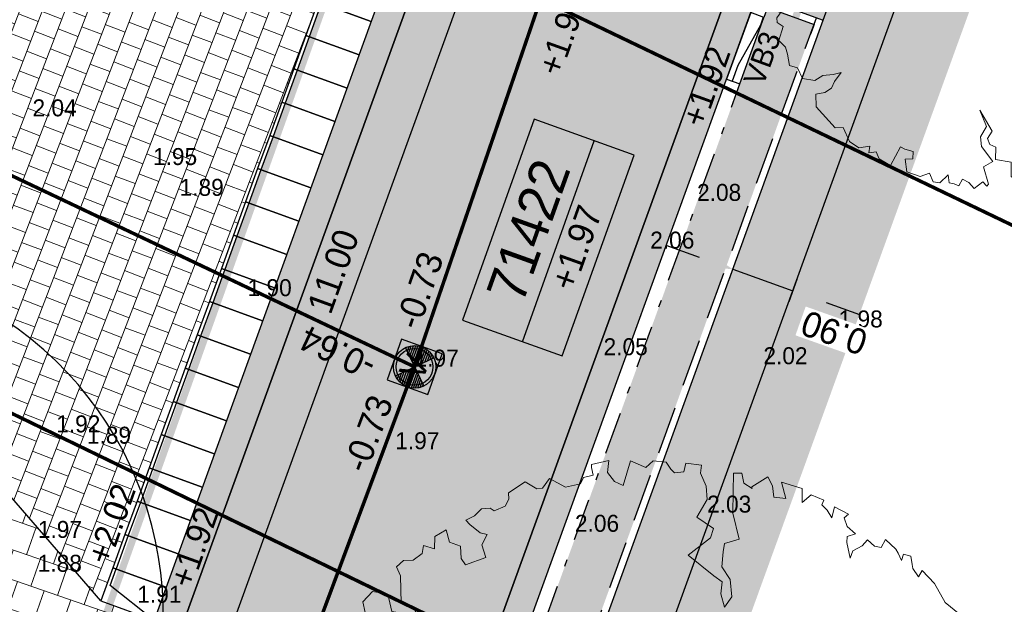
# Model space of a CAD drawing. Header units: metres. Extents: x 134157 to 138734, y 451157 to 455772.
# Tile 432 of 656: x 136546 to 136560, y 453766 to 453774. Entities that reach past the tile are written whole.
import ezdxf
from ezdxf.enums import TextEntityAlignment as Align

# ---------------------------------------------------------------- set-up
doc = ezdxf.new("R2010")
doc.units = ezdxf.units.M
for name, pattern in [('CENTER__G5', [2.4, 1.5, -0.3, 0.3, -0.3]), ('DASHDOT__G2', [1.2, 0.6, -0.3, 0, -0.3]), ('GZ10X20__G1', [1.5, 0.5, -0.2, 0.2, -0.2, 0.2, -0.2]), ('HIDDEN__G5', [1.125, 0.75, -0.375])]:
    doc.linetypes.add(name, pattern=pattern)
doc.layers.add('-DR-alg-hulplijnen bochtstralen uitritconstructies', color=210, linetype='Continuous', plot=False)
doc.layers.add('-DR-alg-hulplijnen kantverharding asflast nieuwe fietsstraat', color=7, linetype='Continuous', true_color=0xff9429, plot=False)
for name, color, linetype, lineweight in [('-DR-bs-boom', 253, 'Continuous', 13), ('-DR-nw-vh-arc-dubbelklinkers inritten', 253, 'Continuous', 9), ('-DR-nw-vh-arc-tegels 300x300x45', 253, 'Continuous', 9)]:
    doc.layers.add(name, color=color, linetype=linetype, lineweight=lineweight)
for name, color, linetype in [('-DR-bs-rio-Dranage bestaand', 253, 'Continuous'), ('-DR-bs-rio-DWA Jutfaseweg', 253, 'Continuous'), ('-DR-bs-rio-inspectieput', 253, 'Continuous'), ('-DR-bs-rio-putnummer @ 0.2', 253, 'Continuous'), ('-DR-bs-rio-txt @ 0.2', 253, 'Continuous'), ('-DR-bs-txt-hoogtemaat', 253, 'Continuous'), ('-DR-nw-maatvoering', 3, 'Continuous'), ('-DR-nw-rio-HWA 160', 170, 'CENTER__G5'), ('-DR-nw-rio-putrand VWA', 2, 'Continuous'), ('-DR-nw-txt-hoogtemaat', 2, 'Continuous'), ('-DR-nw-vh-band 10x20 ob', 2, 'HIDDEN__G5'), ('-DR-nw-vh-band 15x25 ob', 2, 'CENTER__G5'), ('-DR-nw-vh-band 18-20x25 verloopband 20x20', 2, 'Continuous'), ('-DR-nw-vh-band 20x20 opsluitband', 2, 'GZ10X20__G1'), ('-DR-nw-vh-band 5-20x25', 2, 'DASHDOT__G2'), ('-DR-nw-vh-band inritband 800x180x500mm', 2, 'Continuous'), ('-DR-nw-vh-block doorsteek struinpad', 2, 'Continuous'), ('-DR-nw-vh-kantverharding', 3, 'Continuous'), ('-DR-nw-vh-scheiding verhardingen trottoir', 1, 'Continuous'), ('-DR-nw-vh-txt-kantopsluitingen', 2, 'Continuous')]:
    doc.layers.add(name, color=color, linetype=linetype)
doc.layers.add('-DR-nw-gr-arc-gras', color=7, linetype='Continuous', true_color=0xb5d5a4)
doc.layers.add('-DR-nw-vh-arc-asfalt fietsstraat rood', color=7, linetype='Continuous', lineweight=9, true_color=0xdfbfc7)
doc.layers.add('-DR-nw-vh-arc-sbs kf bruinrood rabat halfsteens', color=7, linetype='Continuous', lineweight=9, true_color=0xb88485)
doc.layers.add('-DR-nw-vh-arc-halfverharding stabilizer', color=7, linetype='Continuous', lineweight=9, true_color=0xe2e1c1, transparency=0.1)
doc.layers.add('-DR-nw-vh-kantverharding halfverharding stabilizer', color=7, linetype='Continuous', true_color=0xe2e1c1, transparency=0.1)
doc.styles.add('CiCom Engineering', font='txt', dxfattribs={"height": 1.8})
doc.styles.add('Drong', font='txt', dxfattribs={"height": 1.8})
doc.dimstyles.new('Drong', dxfattribs={"dimtxt": 1.8, "dimasz": 2.5, "dimexe": 0, "dimexo": 0, "dimgap": 0.9, "dimtad": 1, "dimzin": 0, "dimdsep": 46, "dimtxsty": 'Drong', "dimblk": 'dimblk-wit', "dimcen": 0, "dimse1": 1, "dimse2": 1, "dimclrd": 256, "dimclre": 1, "dimclrt": 7, "dimadec": 0, "dimazin": 0, "dimtfac": 1, "dimtmove": 0, "dimatfit": 3, "dimfxl": 1, "dimtolj": 1, "dimtzin": 0, "dimarcsym": 0})
pattern_1 = [(115.335625, (136419.71802, 453326.2367), (-0.223681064, -0.105903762), [0.06, -0.187485]), (205.335625, (136419.71802, 453326.2367), (0.105903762, -0.223681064), [0.06, -0.187485])]

# ---------------------------------------------------------------- blocks, each defined once
blk = doc.blocks.new('Boom bestaand 1')
blk.add_lwpolyline([(-0.0612, 0.3923), (-0.0736, 0.4117), (-0.087, 0.4225), (-0.0926, 0.4415), (-0.1106, 0.4615), (-0.1242, 0.4751), (-0.1453, 0.464), (-0.1728, 0.4611), (-0.1945, 0.4533), (-0.1892, 0.4456), (-0.2017, 0.4432), (-0.2068, 0.4444), (-0.2172, 0.4471), (-0.2235, 0.4396), (-0.2169, 0.4339), (-0.2271, 0.4339), (-0.2331, 0.433), (-0.2499, 0.4257), (-0.2427, 0.4167), (-0.2476, 0.4092), (-0.2589, 0.4043), (-0.2544, 0.3953), (-0.2533, 0.3814), (-0.2458, 0.3746), (-0.266, 0.3788), (-0.2728, 0.3822), (-0.2717, 0.3934), (-0.2848, 0.3874), (-0.2965, 0.3882), (-0.2987, 0.3953), (-0.3145, 0.3822), (-0.3029, 0.3735), (-0.3141, 0.372), (-0.3232, 0.3686), (-0.3277, 0.3731), (-0.3404, 0.3607), (-0.3359, 0.3465), (-0.3526, 0.3537), (-0.3703, 0.3325), (-0.3491, 0.329), (-0.3569, 0.3156), (-0.371, 0.3198), (-0.3837, 0.3191), (-0.3802, 0.2951), (-0.3781, 0.2944), (-0.3887, 0.2873), (-0.4014, 0.2902), (-0.4056, 0.2803), (-0.3837, 0.2704), (-0.359, 0.2591), (-0.3251, 0.2535), (-0.3272, 0.2337), (-0.318, 0.228), (-0.3011, 0.2189), (-0.282, 0.2224), (-0.2608, 0.2153), (-0.2523, 0.2012), (-0.27, 0.204), (-0.2834, 0.2118), (-0.2947, 0.2047), (-0.3322, 0.185), (-0.3413, 0.2203), (-0.3505, 0.2287), (-0.3724, 0.2146), (-0.388, 0.2358), (-0.4042, 0.2415), (-0.4226, 0.2415), (-0.4315, 0.2467), (-0.4416, 0.2292), (-0.4325, 0.2224), (-0.436, 0.2111), (-0.4423, 0.2083), (-0.453, 0.2067), (-0.4613, 0.1921), (-0.4572, 0.18), (-0.4671, 0.1702), (-0.4727, 0.1652), (-0.4473, 0.144), (-0.4565, 0.1356), (-0.4706, 0.132), (-0.484, 0.1398), (-0.4883, 0.1172), (-0.4847, 0.1158), (-0.4748, 0.1137), (-0.477, 0.101), (-0.4713, 0.0946), (-0.4748, 0.0748), (-0.4932, 0.0607), (-0.4854, 0.0473), (-0.4875, 0.0402), (-0.5017, 0.0304), (-0.4974, 0.0049), (-0.4897, 0.0021), (-0.4832, -0.006), (-0.4832, -0.0211), (-0.4886, -0.0247), (-0.4921, -0.0353), (-0.4877, -0.0469), (-0.4868, -0.0593), (-0.4797, -0.0567), (-0.4646, -0.0487), (-0.4592, -0.0416), (-0.4495, -0.0531), (-0.4326, -0.0549), (-0.4342, -0.0824), (-0.4439, -0.0844), (-0.4591, -0.0789), (-0.4694, -0.0898), (-0.4853, -0.0874), (-0.4835, -0.1044), (-0.469, -0.1108), (-0.4787, -0.1222), (-0.4698, -0.128), (-0.4666, -0.142), (-0.4712, -0.1535), (-0.4673, -0.1649), (-0.4544, -0.1649), (-0.422, -0.1781), (-0.41, -0.1658), (-0.3893, -0.1644), (-0.3736, -0.1512), (-0.391, -0.1753), (-0.4052, -0.1753), (-0.417, -0.1934), (-0.4393, -0.1893), (-0.4502, -0.206), (-0.443, -0.2225), (-0.4293, -0.2254), (-0.424, -0.2366), (-0.4254, -0.251), (-0.4188, -0.2613), (-0.4123, -0.2603), (-0.4066, -0.2696), (-0.4013, -0.2747), (-0.3966, -0.2735), (-0.3925, -0.2806), (-0.3993, -0.2847), (-0.3905, -0.2962), (-0.3764, -0.2947), (-0.3703, -0.2952), (-0.369, -0.3047), (-0.3739, -0.3072), (-0.379, -0.3111), (-0.3686, -0.3301), (-0.3402, -0.3274), (-0.325, -0.2991), (-0.284, -0.3012), (-0.2611, -0.2728), (-0.2463, -0.245), (-0.2054, -0.239), (-0.1868, -0.2166), (-0.1743, -0.1981), (-0.1896, -0.2363), (-0.2027, -0.2526), (-0.2201, -0.2532), (-0.2283, -0.2756), (-0.2392, -0.281), (-0.237, -0.2947), (-0.2507, -0.3132), (-0.2791, -0.3219), (-0.2898, -0.3304), (-0.3173, -0.3368), (-0.3146, -0.3612), (-0.3304, -0.3661), (-0.3025, -0.3907), (-0.2927, -0.3885), (-0.278, -0.3918), (-0.2529, -0.3874), (-0.2548, -0.4016), (-0.2471, -0.4137), (-0.2373, -0.413), (-0.2359, -0.4235), (-0.244, -0.4329), (-0.2234, -0.4441), (-0.2184, -0.4397), (-0.2103, -0.44), (-0.1991, -0.4488), (-0.19, -0.4441), (-0.1778, -0.4485), (-0.164, -0.4505), (-0.1606, -0.4451), (-0.1549, -0.4573), (-0.1555, -0.4613), (-0.14, -0.4627), (-0.1312, -0.4505), (-0.1096, -0.4259), (-0.1073, -0.4238), (-0.1116, -0.4488), (-0.1194, -0.4525), (-0.1103, -0.462), (-0.0992, -0.4807), (-0.089, -0.4841), (-0.0747, -0.4752), (-0.0482, -0.4977), (-0.0278, -0.4895), (-0.0108, -0.4916), (0.0157, -0.4977), (0.0286, -0.4827), (0.0558, -0.482), (0.072, -0.457), (0.069, -0.4349), (0.0757, -0.4119), (0.0796, -0.3924), (0.0927, -0.4156), (0.1039, -0.4278), (0.1075, -0.4466), (0.1025, -0.468), (0.1299, -0.4785), (0.1933, -0.4575), (0.2001, -0.44), (0.2363, -0.4392), (0.2587, -0.4253), (0.2652, -0.3991), (0.2784, -0.4081), (0.2832, -0.3913), (0.3018, -0.3913), (0.3264, -0.3733), (0.2952, -0.3338), (0.3048, -0.3266), (0.3174, -0.3112), (0.333, -0.3182), (0.3264, -0.335), (0.3552, -0.3436), (0.3781, -0.3189), (0.3793, -0.296), (0.4017, -0.296), (0.4096, -0.2826), (0.4002, -0.2572), (0.4186, -0.2622), (0.4261, -0.2522), (0.4345, -0.2443), (0.4231, -0.2298), (0.4365, -0.2194), (0.4544, -0.2139), (0.448, -0.1886), (0.4609, -0.1841), (0.4584, -0.1786), (0.4161, -0.1731), (0.4136, -0.1478), (0.3708, -0.1582), (0.3489, -0.1512), (0.3315, -0.1289), (0.2902, -0.1279), (0.3474, -0.1209), (0.3593, -0.1378), (0.3737, -0.1384), (0.3856, -0.1284), (0.4119, -0.1403), (0.4319, -0.109), (0.4632, -0.1221), (0.4795, -0.1133), (0.4858, -0.0977), (0.4808, -0.0718), (0.4943, -0.0594), (0.4931, -0.0482), (0.4862, -0.0269), (0.4918, -0.0131), (0.4962, -0.0015), (0.4851, 0.0073), (0.4884, 0.0283), (0.494, 0.0383), (0.4918, 0.0615), (0.4763, 0.0609), (0.4531, 0.0758), (0.4365, 0.0758), (0.4719, 0.0863), (0.489, 0.0863), (0.4862, 0.0979), (0.4761, 0.1368), (0.4651, 0.1329), (0.455, 0.15), (0.4464, 0.1571), (0.4261, 0.1516), (0.4511, 0.1914), (0.4495, 0.2054), (0.4402, 0.2194), (0.4215, 0.2288), (0.3832, 0.2155), (0.3754, 0.1921), (0.3661, 0.1742), (0.3341, 0.1773), (0.3068, 0.1532), (0.3395, 0.1968), (0.3637, 0.1976), (0.3692, 0.2304), (0.3801, 0.2397), (0.3996, 0.2444), (0.4034, 0.279), (0.3842, 0.2903), (0.3824, 0.313), (0.3563, 0.3433), (0.3406, 0.3414), (0.3141, 0.3521), (0.2925, 0.3482), (0.2787, 0.3649), (0.2826, 0.3806), (0.2817, 0.4012), (0.2696, 0.4131), (0.256, 0.4212), (0.2376, 0.4248), (0.2327, 0.4339), (0.2168, 0.4384), (0.2036, 0.45), (0.1887, 0.4518), (0.1757, 0.4483), (0.1806, 0.4248), (0.1727, 0.4169), (0.1492, 0.4041), (0.1325, 0.412), (0.1367, 0.4496), (0.0873, 0.4385), (0.0991, 0.4571), (0.0942, 0.4846), (0.0638, 0.4915), (0.0559, 0.4826), (0.0314, 0.4826), (0.0166, 0.4925), (0.0058, 0.4836), (-0.0114, 0.491), (-0.0324, 0.4905), (-0.0772, 0.485), (-0.0717, 0.4517), (-0.0599, 0.4236), (-0.0612, 0.3923)])
blk.add_circle((0, 0), 0.0251)
blk = doc.blocks.new('*U17')
for points in [[(3.752, 10.34), (3, 10.613), (2.829, 10.143), (3.581, 9.87)], [(3.752, 10.34), (2.962, 10.361), (2.876, 10.126)], [(3.581, 9.87), (2.829, 10.143), (2.659, 9.673), (3.411, 9.4)], [(2.876, 10.126), (2.706, 9.656)], [(3.411, 9.4), (2.659, 9.673), (2.488, 9.203), (3.24, 8.93)], [(2.706, 9.656), (2.535, 9.186)], [(3.24, 8.93), (2.488, 9.203), (2.318, 8.733), (3.07, 8.46)], [(2.535, 9.186), (2.365, 8.716)], [(3.07, 8.46), (2.318, 8.733), (2.147, 8.263), (2.899, 7.99)], [(2.365, 8.716), (2.194, 8.246)], [(2.899, 7.99), (2.147, 8.263), (1.977, 7.793), (2.729, 7.52)], [(2.194, 8.246), (2.024, 7.776)], [(2.729, 7.52), (1.977, 7.793), (1.806, 7.323), (2.558, 7.05)], [(2.024, 7.776), (1.853, 7.306)], [(2.558, 7.05), (1.806, 7.323), (1.636, 6.853), (2.388, 6.58)], [(1.853, 7.306), (1.683, 6.836)], [(2.388, 6.58), (1.636, 6.853), (1.465, 6.383), (2.217, 6.11)], [(1.683, 6.836), (1.512, 6.366)], [(2.217, 6.11), (1.465, 6.383), (1.295, 5.913), (2.047, 5.64)], [(1.512, 6.366), (1.342, 5.896)], [(2.047, 5.64), (1.295, 5.913), (1.124, 5.443), (1.876, 5.17)], [(1.342, 5.896), (1.171, 5.426)], [(1.876, 5.17), (1.124, 5.443), (0.953, 4.973), (1.705, 4.7)], [(1.171, 5.426), (1, 4.956)], [(1.705, 4.7), (0.953, 4.973), (0.783, 4.503), (1.535, 4.23)], [(1, 4.956), (0.83, 4.486)], [(1.535, 4.23), (0.783, 4.503), (0.612, 4.033), (1.364, 3.76)], [(0.83, 4.486), (0.659, 4.016)], [(1.364, 3.76), (0.612, 4.033), (0.442, 3.563), (1.194, 3.29)], [(0.659, 4.016), (0.489, 3.546)], [(1.194, 3.29), (0.442, 3.563), (0.271, 3.093), (1.023, 2.82)], [(0.489, 3.546), (0.318, 3.076)], [(1.023, 2.82), (0.271, 3.093), (0.101, 2.623), (0.853, 2.35)], [(0.318, 3.076), (0.148, 2.606)], [(0.853, 2.35), (0.101, 2.623), (-0.07, 2.153), (0.682, 1.88)], [(0.148, 2.606), (-0.023, 2.136)], [(0.682, 1.88), (-0.07, 2.153), (-0.24, 1.683), (0.512, 1.41)], [(-0.023, 2.136), (-0.193, 1.666)], [(0.512, 1.41), (-0.24, 1.683), (-0.411, 1.213), (0.341, 0.94)], [(-0.193, 1.666), (-0.364, 1.196)], [(0.341, 0.94), (-0.411, 1.213), (-0.581, 0.743), (0.171, 0.47)], [(-0.364, 1.196), (-0.534, 0.726)], [(0.171, 0.47), (-0.581, 0.743), (-0.752, 0.273), (0, 0)], [(0, 0), (-0.62, 0.491), (-0.534, 0.726)]]:
    blk.add_lwpolyline(points)
blk = doc.blocks.new('Verloop 20x20 naar 5-20')
blk.add_lwpolyline([(0, 0), (0, 0.2), (1, 0.2), (1, 0)], close=True)
blk.add_lwpolyline([(0, 0.011), (0.12, 0.011), (0.765, 0.114), (1, 0.114)])
blk = doc.blocks.new('*U146')
blk.add_lwpolyline([(0, 0), (0, 0.2), (-1, 0.2), (-1, 0)], close=True)
blk.add_lwpolyline([(0, 0.011), (-0.12, 0.011), (-0.765, 0.114), (-1, 0.114)])
blk = doc.blocks.new('*U2276')
at = {"layer": '-DR-alg-hulplijnen bochtstralen uitritconstructies', "flags": 128}
blk.add_lwpolyline([(1.245, -1.006), (2.745, -1.014)], dxfattribs=at)
at = {"layer": '-DR-nw-vh-band 15x25 ob'}
for points in [[(1.149, -0.205), (1.145, -0.905), (0.996, -0.905)], [(2.996, -0.915), (2.845, -0.914), (2.849, -0.214)]]:
    blk.add_lwpolyline(points, dxfattribs=at)
at = {"layer": '-DR-nw-vh-band 20x20 opsluitband', "flags": 128}
blk.add_lwpolyline([(2.999, -0.215), (0.999, -0.205)], dxfattribs=at)
at = {"layer": '-DR-nw-vh-kantverharding'}
blk.add_lwpolyline([(1, -0.005, 0.000276), (3, -0.015)], format="xyb", dxfattribs=at)
for points in [[(1.249, -0.206), (1.245, -1.006)], [(2.745, -1.014), (2.749, -0.213)]]:
    blk.add_lwpolyline(points, dxfattribs=at)
at = {"layer": '-DR-nw-vh-band 18-20x25 verloopband 20x20', "rotation": 359.7331635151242}
for name, p in [('*U146', (0.999, -0.205)), ('Verloop 20x20 naar 5-20', (2.999, -0.215))]:
    blk.add_blockref(name, p, dxfattribs=at)
blk = doc.blocks.new('*X91')
at = {"color": 0, "ltscale": 0.5}
for p, q in [((125476, 427335), (125875, 427380)), ((125523, 427437), (125770, 427464)), ((125588, 427540), (125664, 427548)), ((126655, 427276), (127322, 427350)), ((126739, 427381), (127278, 427441)), ((126823, 427486), (127222, 427531)), ((126907, 427591), (127153, 427619)), ((126991, 427696), (127068, 427705)), ((125402, 426944), (126296, 427044)), ((125405, 427040), (126190, 427128)), ((125408, 426849), (126401, 426960)), ((125418, 427137), (126085, 427212)), ((125441, 427236), (125980, 427296)), ((126403, 426960), (127396, 427071)), ((126487, 427065), (127380, 427165)), ((126506, 426876), (127402, 426976)), ((126571, 427170), (127356, 427258)), ((126611, 426791), (127399, 426879)), ((125423, 426755), (126319, 426855)), ((125447, 426661), (126234, 426749)), ((125481, 426569), (126150, 426644)), ((125525, 426478), (126066, 426539)), ((125580, 426389), (125982, 426434)), ((126717, 426707), (127386, 426782)), ((126822, 426623), (127363, 426684)), ((126927, 426539), (127329, 426584)), ((127032, 426455), (127281, 426483)), ((125649, 426301), (125898, 426328)), ((125734, 426214), (125814, 426223)), ((127138, 426371), (127217, 426380))]:
    blk.add_line(p, q, dxfattribs=at)
blk = doc.blocks.new('Inspectieput')
at = {"color": 0, "ltscale": 0.5}
for p, q in [((-0.354, 0.353), (0.353, -0.354)), ((0.353, 0.353), (-0.354, -0.354))]:
    blk.add_line(p, q, dxfattribs=at)
blk.add_circle((0, 0), 0.5, dxfattribs=at)
at = {"color": 0, "ltscale": 0.5, "xscale": 0.0005, "yscale": 0.0005, "zscale": 0.0005, "rotation": 353.5734378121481}
blk.add_blockref('*X91', (-86.699, -205.064), dxfattribs=at)
blk = doc.blocks.new('*U111')
at = {"style": 'Drong'}
blk.add_attdef('BOBR', text='', height=1.8, rotation=0.73773, dxfattribs=at).set_placement((146.826, 1.891), align=Align.BOTTOM_RIGHT)
blk.add_attdef('MATERIAAL', text='', height=1.8, rotation=0.73773, dxfattribs=at).set_placement((0, 0), align=Align.BOTTOM_CENTER)
blk.add_attdef('BOBL', text='', height=1.8, rotation=0.73773, dxfattribs=at).set_placement((-146.831, -1.891), align=Align.BOTTOM_LEFT)
blk = doc.blocks.new('*U112')
at = {"style": 'Drong'}
blk.add_attdef('BOBL', text='', height=1.8, rotation=359.18991, dxfattribs=at).set_placement((-155.524, 2.199), align=Align.BOTTOM_LEFT)
blk.add_attdef('MATERIAAL', text='', height=1.8, rotation=359.18991, dxfattribs=at).set_placement((0, 0), align=Align.BOTTOM_CENTER)
blk.add_attdef('BOBR', text='', height=1.8, rotation=359.18991, dxfattribs=at).set_placement((155.194, -2.194), align=Align.BOTTOM_RIGHT)
blk = doc.blocks.new('*U113')
at = {"style": 'Drong'}
blk.add_attdef('BOBR', text='', height=1.8, rotation=84.28468, dxfattribs=at).set_placement((18.743, 187.278), align=Align.BOTTOM_RIGHT)
blk.add_attdef('MATERIAAL', text='', height=1.8, rotation=84.28468, dxfattribs=at).set_placement((0, 0), align=Align.BOTTOM_CENTER)
blk.add_attdef('BOBL', text='', height=1.8, rotation=84.28468, dxfattribs=at).set_placement((-8.044, -80.378), align=Align.BOTTOM_LEFT)
blk = doc.blocks.new('dimblk-wit')
at = {"color": 7}
blk.add_line((0, -0.3333), (0, 0.3333), dxfattribs=at)
blk.add_solid([(0, 0), (-0.8, 0.2), (-0.8, -0.2)], dxfattribs=at)
blk = doc.blocks.new('*D788')
at = {"layer": '-DR-nw-maatvoering', "lineweight": -2, "transparency": 16777216}
blk.add_line((136549.08, 453765.556), (136552.491, 453774.956), dxfattribs=at)
at = {"layer": 'Defpoints', "color": 0, "transparency": 16777216}
for p in [(136551.504, 453775.846), (136552.661, 453775.426), (136547.752, 453765.506)]:
    blk.add_point(p, dxfattribs=at)
at = {"layer": '-DR-nw-maatvoering', "lineweight": -2, "transparency": 16777216, "xscale": 0.5, "yscale": 0.5, "zscale": 0.5}
for p, rotation in [((136552.661, 453775.426), 70.05673076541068), ((136548.909, 453765.086), 250.0567307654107)]:
    blk.add_blockref('dimblk-wit', p, dxfattribs=dict(at, rotation=rotation))
at = {"layer": '-DR-nw-maatvoering', "color": 7, "transparency": 16777216, "insert": (136550.443, 453770.38), "char_height": 0.36, "attachment_point": 5, "rotation": 70.0567, "style": 'Drong'}
blk.add_mtext('\\A1;11.00', dxfattribs=at)
blk = doc.blocks.new('*U2049')
at = {"color": 0}
blk.add_lwpolyline([(-0.276, -0.332), (0.331, -0.276), (0.276, 0.331), (-0.332, 0.276)], close=True, dxfattribs=at)
at = {"color": 0, "ltscale": 0.5}
blk.add_circle((0, 0), 0.26, dxfattribs=at)
at = {"style": 'Drong'}
blk.add_text('V', height=0.36, dxfattribs=at).set_placement((0, 0), align=Align.MIDDLE_CENTER)
blk = doc.blocks.new('*D2185')
at = {"layer": '-DR-nw-maatvoering', "lineweight": -2, "transparency": 16777216}
for p, q in [((136555.621, 453770.576), (136555.149, 453770.744)), ((136556.092, 453770.409), (136556.94, 453770.107)), ((136557.411, 453769.94), (136557.882, 453769.772))]:
    blk.add_line(p, q, dxfattribs=at)
at = {"layer": 'Defpoints', "color": 0, "transparency": 16777216}
for p in [(136556.148, 453770.566), (136556.996, 453770.264), (136556.94, 453770.107)]:
    blk.add_point(p, dxfattribs=at)
at = {"layer": '-DR-nw-maatvoering', "lineweight": -2, "transparency": 16777216, "xscale": 0.5, "yscale": 0.5, "zscale": 0.5, "rotation": 340.4268500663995}
blk.add_blockref('dimblk-wit', (136556.092, 453770.409), dxfattribs=at)
at = {"layer": '-DR-nw-maatvoering', "color": 7, "transparency": 16777216, "insert": (136557.525, 453769.513), "char_height": 0.36, "attachment_point": 5, "rotation": 160.4269, "style": 'Drong', "bg_fill": 3, "box_fill_scale": 1.1, "bg_fill_color": 256, "bg_fill_true_color": 13158600, "bg_fill_transparency": 0}
blk.add_mtext('\\A1;0.90', dxfattribs=at)
at = {"layer": '-DR-nw-maatvoering', "lineweight": -2, "transparency": 16777216, "xscale": 0.5, "yscale": 0.5, "zscale": 0.5, "rotation": 160.4268500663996}
blk.add_blockref('dimblk-wit', (136556.94, 453770.107), dxfattribs=at)
blk = doc.blocks.new('*U2240')
at = {"color": 0}
blk.add_lwpolyline([(-7.54, 0), (7.54, 0), (7.54, 7.5), (-7.54, 7.5)], close=True, dxfattribs=at)
blk.add_lwpolyline([(-7.54, 3), (7.54, 3)], dxfattribs=at)
at = {"style": 'CiCom Engineering'}
for tag, height, p in [('PUTNUMMER', 2.75, (0, 3.869)), ('MAAIVELD', 1.8, (0, 0.751))]:
    blk.add_attdef(tag, text='', height=height, dxfattribs=at).set_placement(p, align=Align.CENTER)

msp = doc.modelspace()

# ---------------------------------------------------------------- hatches: boundary and pattern name
at = {"layer": '-DR-nw-gr-arc-gras', "transparency": 33554687}
h = msp.add_hatch(dxfattribs=at)
h.set_pattern_fill('AGR-BOLLEN', color=256, scale=0.1, pattern_type=2)
h.set_pattern_definition(pattern_1)
edge = h.paths.add_edge_path()
edge.add_arc((-7000776.81, 3043164.568), 7592527.997, 340.0567505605, 340.0572256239)
edge.add_line((136455.782, 453494.254), (136455.124, 453494.493))
edge.add_arc((380495.222, 364992.548), 259592.304, 160.06665688, 160.08044536)
edge.add_line((136433.832, 453435.762), (136433.813, 453435.768))
edge.add_line((136433.813, 453435.768), (136432.179, 453431.255))
edge.add_line((136432.179, 453431.255), (136432.198, 453431.248))
edge.add_line((136432.198, 453431.248), (136431.678, 453429.87))
edge.add_line((136431.678, 453429.87), (136432.336, 453429.631))
edge.add_line((136432.336, 453429.631), (136434.309, 453435.077))
h = msp.add_hatch(dxfattribs=at)
h.set_pattern_fill('AGR-BOLLEN', color=256, scale=0.1, pattern_type=2)
h.set_pattern_definition(pattern_1)
edge = h.paths.add_edge_path()
edge.add_line((136644.275, 454017.422), (136643.935, 454016.481))
edge.add_line((136643.935, 454016.481), (136643.884, 454016.34))
edge.add_line((136643.884, 454016.34), (136644.542, 454016.102))
edge.add_arc((1711333.983, -116117.427), 1674723.582, 160.095672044, 160.096657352, ccw=False)
edge.add_line((136654.347, 454043.181), (136653.689, 454043.42))
edge.add_line((136653.689, 454043.42), (136653.638, 454043.279))
edge.add_line((136653.638, 454043.279), (136653.298, 454042.339))
edge.add_line((136653.298, 454042.339), (136644.275, 454017.422))
h = msp.add_hatch(dxfattribs=at)
h.set_pattern_fill('AGR-BOLLEN', color=256, scale=0.1, pattern_type=2)
h.set_pattern_definition(pattern_1)
edge = h.paths.add_edge_path()
edge.add_line((136517.459, 453661.303), (136517.6, 453660.968))
edge.add_line((136517.6, 453660.968), (136518.031, 453659.946))
edge.add_line((136518.031, 453659.946), (136563.643, 453785.652))
edge.add_arc((136564.583, 453785.311), 1, 70.0567, 160.0567, ccw=False)
edge.add_line((136564.924, 453786.251), (136568.994, 453784.774))
edge.add_line((136568.994, 453784.774), (136568.181, 453782.486))
edge.add_line((136568.181, 453782.486), (136569.123, 453782.151))
edge.add_line((136569.123, 453782.151), (136571.769, 453781.293))
edge.add_line((136571.769, 453781.293), (136570.811, 453785.083))
edge.add_arc((136568.969, 453784.618), 1.9, 14.1826, 70.3356)
edge.add_line((136569.609, 453786.407), (136565.508, 453787.872))
edge.add_arc((136564.86, 453786.086), 1.9, 70.0586, 160.3352)
edge.add_line((136563.071, 453786.725), (136562.696, 453785.681))
edge.add_line((136562.696, 453785.681), (136562.604, 453785.714))
edge.add_line((136562.604, 453785.714), (136517.459, 453661.303))
h = msp.add_hatch(dxfattribs=at)
h.set_pattern_fill('AGR-BOLLEN', color=256, scale=0.1, pattern_type=2)
h.set_pattern_definition(pattern_1)
h.paths.add_polyline_path([(136557.24, 453773.871), (136556.582, 453774.11), (136556.531, 453773.969), (136556.19, 453773.029), (136537.89, 453722.595), (136537.89, 453722.595), (136537.549, 453721.655), (136537.498, 453721.514), (136538.156, 453721.274)])
at = {"layer": '-DR-nw-vh-arc-asfalt fietsstraat rood', "transparency": 33554687}
h = msp.add_hatch(color=256, dxfattribs=at)
h.dxf.hatch_style = 1
edge = h.paths.add_edge_path()
edge.add_arc((137987.747, 453337.203), 1495.4, 160.09465, 161.034726)
edge.add_arc((135150.6, 454312.188), 1504.6, 340.056731, 341.034726, ccw=False)
edge.add_line((136564.97, 453798.984), (136431.249, 453430.448))
edge.add_line((136431.249, 453430.448), (136427.3, 453431.879))
edge.add_line((136427.3, 453431.879), (136429.649, 453438.357))
edge.add_line((136429.649, 453438.357), (136561.022, 453800.417))
edge.add_arc((135150.6, 454312.188), 1500.4, 340.056731, 341.034726)
edge.add_line((136569.551, 453824.565), (136577.738, 453847.767))
edge.add_line((136577.738, 453847.767), (136586.329, 453871.491))
edge.add_line((136586.329, 453871.491), (136590.229, 453869.927))
edge.add_line((136590.229, 453869.927), (136581.687, 453846.337))
at = {"layer": '-DR-nw-vh-arc-dubbelklinkers inritten'}
h = msp.add_hatch(dxfattribs=at)
h.set_pattern_fill('AVH-TEGEL_200X200_HALFST', color=256, scale=1.5, angle=159, pattern_type=2)
h.set_pattern_definition([(159, (0, 0), (-0.33382932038, -0.03252667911), [0.3, -0.3]), (249, (0, 0), (0.28007412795, -0.10751038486), [])])
h.paths.add_polyline_path([(136549.885, 453773.242), (136550.055, 453773.712), (136550.226, 453774.182), (136550.397, 453774.652), (136550.567, 453775.122), (136550.738, 453775.592), (136550.908, 453776.062), (136550.976, 453776.25), (136544.497, 453775.786), (136544.285, 453775.333), (136544.072, 453774.881), (136543.859, 453774.428), (136543.647, 453773.976), (136543.434, 453773.523), (136543.221, 453773.07), (136543.009, 453772.618), (136542.796, 453772.165), (136542.583, 453771.713), (136542.371, 453771.26), (136547.156, 453765.722), (136547.327, 453766.192), (136547.497, 453766.662), (136547.668, 453767.132), (136547.838, 453767.602), (136548.009, 453768.072), (136548.179, 453768.542), (136548.35, 453769.012), (136548.521, 453769.482), (136548.691, 453769.952), (136548.862, 453770.422), (136549.032, 453770.892), (136549.203, 453771.362), (136549.373, 453771.832), (136549.544, 453772.302), (136549.714, 453772.772)])
at = {"layer": '-DR-nw-vh-arc-halfverharding stabilizer'}
h = msp.add_hatch(dxfattribs=at)
h.set_pattern_fill('GRAVEL', color=256, scale=0.03)
h.set_pattern_definition([(228.0127875, (0.54864, 0.762), (-6.096000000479, -6.8579999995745), [0.102516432, -10.1491450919]), (184.969741, (0.48006, 0.6858), (9.1439999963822, 0.7620000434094), [0.175921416, -17.416214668]), (132.5104471, (0.3048, 0.67056), (7.6200000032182, -8.381999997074), [0.124044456, -12.2804168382]), (267.273689, (0.00762, 0.48006), (0.762000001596, 15.23999999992), [0.160201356, -15.8599312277]), (292.83365418, (0, 0.32004), (-3.810000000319, 9.1439999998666), [0.15709011, -15.5519423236]), (357.273689, (0.06096, 0.17526), (-15.23999999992, 0.762000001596), [0.160201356, -15.8599312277]), (37.69424047, (0.22098, 0.16764), (-9.9059999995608, -7.6200000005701), [0.211858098, -20.9739345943]), (72.25532837, (0.38862, 0.29718), (5.3340000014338, 16.7639999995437), [0.200015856, -19.8015769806]), (121.42956562, (0.44958, 0.48768), (-6.096000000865, 9.9059999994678), [0.1607439, -15.9136637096]), (175.2363583, (0.36576, 0.62484), (8.38199999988, -0.762000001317), [0.183513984, -8.992181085]), (222.3974378, (0.18288, 0.64008), (-9.1439999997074, -8.3820000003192), [0.237323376, -23.4950317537]), (138.81407483, (0.762, 0.47244), (-5.33399999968, 4.572000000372), [0.081001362, -8.0191697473]), (171.4692344, (0.70104, 0.52578), (9.906000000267, -1.5239999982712), [0.154104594, -15.2563916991]), (225, (0.54864, 0.54864), (-1e-16, -0.762), [0.107762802, -0.9698679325]), (203.19859051, (0.4953, 0.64008), (3.810000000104, 1.523999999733), [0.058032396, -5.7451867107]), (291.80140949, (0.44196, 0.61722), (-0.76200000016, 2.285999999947), [0.082069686, -4.021425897]), (30.96375653, (0.47244, 0.54102), (2.286000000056, 1.523999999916), [0.133295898, -4.3098894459]), (161.56505118, (0.58674, 0.6096), (1.52400000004, -0.76199999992), [0.096386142, -2.313269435]), (16.389540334, (0, 0.61722), (7.62, 2.286), [0.1350264, -13.3676480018]), (70.34617594, (0.12954, 0.65532), (-3.048000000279, -8.381999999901), [0.113279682, -11.2146647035]), (293.19859051, (0.58674, 0.762), (-1.523999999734, 3.810000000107), [0.11606403, -5.6871550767]), (343.61045967, (0.63246, 0.65532), (-7.6200000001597, 2.285999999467), [0.1350264, -13.3676480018]), (339.44395478, (0, 0.14478), (-3.81, 1.524), [0.13021056, -6.3803202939]), (294.7751406, (0.12192, 0.09906), (-3.810000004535, 8.381999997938), [0.109101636, -10.8010780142]), (66.80140949, (0.59436, 0), (1.52399999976, 3.810000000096), [0.11606403, -5.6871550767]), (17.35402464, (0.64008, 0.10668), (-9.905999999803, -3.0480000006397), [0.127734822, -12.645712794]), (69.44395478, (0.22098, 0), (-1.524000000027, -3.80999999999), [0.06510528, -6.4454255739]), (101.309932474, (0.54864, 0), (-0.762, 3.048), [0.03885438, -3.8465984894]), (165.96375653, (0.54102, 0.0381), (2.286, -0.762), [0.15709011, -2.9847163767]), (186.00900596, (0.38862, 0.0762), (7.6199999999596, 0.7620000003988), [0.1455801, -14.412409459]), (303.69006753, (0.47244, 0.47244), (-0.76200000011, 1.52399999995), [0.109897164, -2.6375329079]), (353.15722659, (0.5334, 0.381), (12.9540000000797, -1.5239999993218), [0.191867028, -18.9948027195]), (60.9453959, (0.7239, 0.35814), (-3.048000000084, -5.333999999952), [0.078452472, -7.7668176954]), (90, (0.762, 0.4267), (-0.762, 0.762), [0.04572, -0.71628]), (120.25643716, (0.37338, 0.09906), (3.047999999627, -5.334000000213), [0.105860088, -10.480182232]), (48.0127875, (0.32004, 0.1905), (6.0960000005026, 6.857999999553), [0.205032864, -10.0466286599]), (0, (0.4572, 0.3429), (0.762, 0.762), [0.19812, -0.56388]), (325.3048465, (0.65532, 0.3429), (7.6200000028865, -5.3339999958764), [0.120482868, -11.9277950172]), (254.0546041, (0.75438, 0.27432), (-0.761999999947, -3.048000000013), [0.110948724, -5.4364950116]), (207.64597536, (0.7239, 0.16764), (-14.478000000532, -7.6199999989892), [0.18064353, -17.8837393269]), (175.42607874, (0.56388, 0.08382), (-9.9059999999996, 0.7619999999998), [0.191108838, -18.9197539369])])
h.paths.add_polyline_path([(136517.459, 453661.303), (136546.091, 453740.211), (136558.726, 453775.034), (136557.128, 453775.614), (136556.616, 453774.204), (136557.368, 453773.93), (136545.244, 453740.516), (136538.216, 453721.147), (136537.464, 453721.42), (136536.952, 453720.01), (136537.704, 453719.737), (136516.945, 453662.524)])
at = {"layer": '-DR-nw-vh-arc-sbs kf bruinrood rabat halfsteens', "transparency": 33554687}
h = msp.add_hatch(color=256, dxfattribs=at)
h.dxf.hatch_style = 1
edge = h.paths.add_edge_path()
edge.add_line((136459.825, 453521.523), (136459.449, 453521.659))
edge.add_line((136459.449, 453521.659), (136466.356, 453540.695))
edge.add_line((136466.356, 453540.695), (136466.868, 453542.105))
edge.add_line((136466.868, 453542.105), (136467.038, 453542.575))
edge.add_line((136467.038, 453542.575), (136467.209, 453543.045))
edge.add_line((136467.209, 453543.045), (136467.379, 453543.515))
edge.add_line((136467.379, 453543.515), (136467.55, 453543.985))
edge.add_line((136467.55, 453543.985), (136467.721, 453544.455))
edge.add_line((136467.721, 453544.455), (136467.891, 453544.925))
edge.add_line((136467.891, 453544.925), (136468.062, 453545.395))
edge.add_line((136468.062, 453545.395), (136468.232, 453545.865))
edge.add_line((136468.232, 453545.865), (136468.403, 453546.335))
edge.add_line((136468.403, 453546.335), (136468.573, 453546.805))
edge.add_line((136468.573, 453546.805), (136468.744, 453547.275))
edge.add_line((136468.744, 453547.275), (136468.914, 453547.745))
edge.add_line((136468.914, 453547.745), (136469.085, 453548.215))
edge.add_line((136469.085, 453548.215), (136469.255, 453548.685))
edge.add_line((136469.255, 453548.685), (136496.523, 453623.832))
edge.add_line((136496.523, 453623.832), (136532.644, 453723.381))
edge.add_line((136532.644, 453723.381), (136552.513, 453778.139))
edge.add_line((136552.513, 453778.139), (136560.646, 453800.553))
edge.add_arc((135150.6, 454312.188), 1500, 340.056731, 341.034726)
edge.add_arc((137987.747, 453337.203), 1500, 160.09465, 161.034726, ccw=False)
edge.add_line((136577.362, 453847.904), (136585.953, 453871.628))
edge.add_line((136585.953, 453871.628), (136586.329, 453871.491))
edge.add_line((136586.329, 453871.491), (136577.738, 453847.767))
edge.add_arc((137987.747, 453337.203), 1499.6, 160.09465, 161.034726)
edge.add_arc((135150.6, 454312.188), 1500.4, 340.056731, 341.034726, ccw=False)
edge.add_line((136561.022, 453800.417), (136552.895, 453778.019))
edge.add_line((136552.895, 453778.019), (136533.05, 453723.327))
edge.add_line((136533.05, 453723.327), (136496.903, 453623.707))
edge.add_line((136496.903, 453623.707), (136469.631, 453548.548))
edge.add_line((136469.631, 453548.548), (136459.825, 453521.523))
h = msp.add_hatch(color=256, dxfattribs=at)
h.dxf.hatch_style = 1
edge = h.paths.add_edge_path()
edge.add_line((136451.15, 453484.127), (136451.147, 453484.128))
edge.add_line((136451.147, 453484.128), (136450.774, 453484.264))
edge.add_line((136450.774, 453484.264), (136463.773, 453520.09))
edge.add_line((136463.773, 453520.09), (136507.523, 453640.662))
edge.add_line((136507.523, 453640.662), (136515.932, 453663.838))
edge.add_line((136515.932, 453663.838), (136555.634, 453773.254))
edge.add_line((136555.634, 453773.254), (136564.97, 453798.984))
edge.add_arc((135150.6, 454312.188), 1504.6, 340.056731, 341.034726)
edge.add_arc((137987.747, 453337.203), 1495.4, 160.09465, 161.034726, ccw=False)
edge.add_line((136581.687, 453846.337), (136590.229, 453869.927))
edge.add_line((136590.229, 453869.927), (136590.605, 453869.79))
edge.add_line((136590.605, 453869.79), (136582.064, 453846.201))
edge.add_arc((137987.747, 453337.203), 1495, 160.09465, 161.034726)
edge.add_arc((134973.552, 454374.724), 1692.762, 340.110972, 340.980485, ccw=False)
edge.add_line((136565.346, 453798.848), (136556.343, 453774.037))
edge.add_line((136556.343, 453774.037), (136516.273, 453663.604))
edge.add_line((136516.273, 453663.604), (136507.974, 453640.733))
edge.add_line((136507.974, 453640.733), (136464.149, 453519.954))
edge.add_line((136464.149, 453519.954), (136455.55, 453496.254))
edge.add_line((136455.55, 453496.254), (136454.902, 453494.468))
edge.add_line((136454.902, 453494.468), (136451.15, 453484.127))
at = {"layer": '-DR-nw-vh-arc-tegels 300x300x45'}
h = msp.add_hatch(dxfattribs=at)
h.set_pattern_fill('AVH-TEGEL_200X200_HALFST', color=256, scale=2, angle=71, pattern_type=2)
h.set_pattern_definition([(71, (0, 0), (-0.05887645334, 0.44332106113), [0.4, -0.4]), (161, (0, 0), (-0.13022726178, -0.37820743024), [])])
h.paths.add_polyline_path([(136542.371, 453771.26), (136541.828, 453771.516), (136541.027, 453769.812), (136539.807, 453767.503), (136540.764, 453766.997), (136540.312, 453765.781), (136542.753, 453764.873), (136544.586, 453764.208), (136544.868, 453764.106), (136546.654, 453763.458), (136546.756, 453763.74), (136547.038, 453763.637), (136547.72, 453765.517), (136547.156, 453765.722)])

# ---------------------------------------------------------------- linework, layer by layer
at = {"layer": '-DR-alg-hulplijnen bochtstralen uitritconstructies', "flags": 128}
msp.add_lwpolyline([(136545.172, 453756.735), (136547.741, 453763.817, 0.387733), (136545.168, 453770.047), (136538.066, 453773.385)], format="xyb", dxfattribs=at)
at = {"layer": '-DR-alg-hulplijnen kantverharding asflast nieuwe fietsstraat'}
for points in [[(136615.557, 453953.711), (136612.599, 453946.977), (136593.397, 453893.948), (136588.98, 453881.757), (136586.93, 453874.65, -0.015888), (136585.953, 453871.628), (136586.329, 453871.491), (136577.738, 453847.767, 0.004102), (136569.551, 453824.565, -0.004267), (136561.022, 453800.417), (136429.649, 453438.357, 0.002152), (136389.024, 453324.877), (136377.119, 453291.165), (136363.767, 453256.91), (136363.728, 453256.801)], [(136620.467, 453951.934), (136618.89, 453946.466, -0.016644), (136617.862, 453943.301), (136595.367, 453881.179, -0.016644), (136594.131, 453878.09), (136591.842, 453872.88, 0.011636), (136590.955, 453870.728), (136590.605, 453869.79), (136590.229, 453869.927), (136581.687, 453846.337, 0.004102), (136573.523, 453823.2, -0.004267), (136564.97, 453798.984), (136433.597, 453436.925, 0.002152), (136392.984, 453323.478), (136381.057, 453289.703), (136367.704, 453255.448), (136367.683, 453255.388)]]:
    msp.add_lwpolyline(points, format="xyb", dxfattribs=at)
at = {"layer": '-DR-bs-rio-Dranage bestaand', "const_width": 0.05, "flags": 128}
for points in [[(136562.404, 453769.898), (136548.129, 453776.746)], [(136545.126, 453768.747), (136559.554, 453761.755)]]:
    msp.add_lwpolyline(points, dxfattribs=at)
at = {"layer": '-DR-bs-rio-DWA Jutfaseweg', "const_width": 0.05, "flags": 128}
for points in [[(136551.592, 453769.03), (136570.967, 453825.534)], [(136551.592, 453769.03), (136495.536, 453795.623)], [(136529.481, 453709.811), (136551.592, 453769.03)]]:
    msp.add_lwpolyline(points, dxfattribs=at)
at = {"layer": '-DR-nw-rio-HWA 160', "const_width": 0.1, "flags": 128}
for points in [[(136544.135, 453756.868), (136555.128, 453787.64)], [(136546.596, 453745.659), (136558.47, 453778.035)]]:
    msp.add_lwpolyline(points, dxfattribs=at)
at = {"layer": '-DR-nw-vh-band 10x20 ob', "ltscale": 0.9}
msp.add_lwpolyline([(136538.122, 453721.18), (136557.274, 453773.965)], dxfattribs=at)
at = {"layer": '-DR-nw-vh-band 5-20x25'}
msp.add_lwpolyline([(136537.89, 453722.595), (136556.19, 453773.029)], dxfattribs=at)
at = {"layer": '-DR-nw-vh-kantverharding'}
msp.add_line((136552.513, 453778.139), (136514.873, 453674.406), dxfattribs=at)
for points in [[(136363.728, 453256.801), (136363.767, 453256.91), (136377.119, 453291.165), (136389.024, 453324.877, -0.002152), (136429.649, 453438.357), (136561.022, 453800.417, 0.004267), (136569.551, 453824.565, -0.004102), (136577.738, 453847.767), (136586.329, 453871.491), (136585.953, 453871.628)], [(136367.683, 453255.388), (136367.704, 453255.448), (136381.057, 453289.703), (136392.984, 453323.478, -0.002152), (136433.597, 453436.925), (136564.97, 453798.984, 0.004267), (136573.523, 453823.2, -0.004102), (136581.687, 453846.337), (136590.229, 453869.927), (136590.605, 453869.79)], [(136392.188, 453320.021), (136393.362, 453323.345, -0.002152), (136433.973, 453436.788), (136565.346, 453798.848, 0.004267), (136573.902, 453823.07, -0.004102), (136582.064, 453846.201), (136590.469, 453869.414)]]:
    msp.add_lwpolyline(points, format="xyb", dxfattribs=at)
msp.add_lwpolyline([(136538.216, 453721.146), (136557.368, 453773.93)], dxfattribs=at)
at = {"layer": '-DR-nw-vh-kantverharding halfverharding stabilizer'}
msp.add_lwpolyline([(136517.459, 453661.303), (136562.737, 453786.087)], dxfattribs=at)
at = {"layer": '-DR-nw-vh-scheiding verhardingen trottoir'}
msp.add_lwpolyline([(136547.156, 453765.722), (136542.371, 453771.26)], dxfattribs=at)

# ---------------------------------------------------------------- block references
at = {"layer": '-DR-bs-boom', "rotation": 293.3958673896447}
for p, xscale, yscale in [((136559.596, 453774.562), 6, 6), ((136555.042, 453762.208), 11, 11)]:
    msp.add_blockref('Boom bestaand 1', p, dxfattribs=dict(at, xscale=xscale, yscale=yscale))
at = {"layer": '-DR-bs-rio-inspectieput', "xscale": 0.6, "yscale": 0.6, "zscale": 0.001, "rotation": 70.33562535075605}
msp.add_blockref('Inspectieput', (136551.592, 453769.03, 1.968), dxfattribs=at)
at = {"layer": '-DR-bs-rio-putnummer @ 0.2', "xscale": 0.2, "yscale": 0.2, "zscale": 0.2, "rotation": 70.33562535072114}
msp.add_blockref('*U2240', (136554.188, 453770.604), dxfattribs=at).add_auto_attribs({'PUTNUMMER': '71422', 'MAAIVELD': '+1.97'})
at = {"layer": '-DR-bs-rio-txt @ 0.2'}
ref = msp.add_blockref('*U111', (136561.28, 453797.282, 1.968), dxfattribs=dict(at, xscale=0.2, yscale=0.2, zscale=0.2, rotation=70.33562535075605))
ref.add_attrib('BOBL', '-0.73', dxfattribs={"layer": '0', "height": 0.36, "rotation": 71.0734, "style": 'Drong'}).set_placement((136551.754, 453769.501, 1.968), align=Align.BOTTOM_LEFT)
ref = msp.add_blockref('*U113', (136536.525, 453776.178), dxfattribs=dict(at, xscale=0.2, yscale=0.2, zscale=0.2, rotation=70.33562535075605))
ref.add_attrib('BOBL', '-0.64', dxfattribs={"layer": '0', "height": 0.36, "rotation": 154.6203, "style": 'Drong'}).set_placement((136551.122, 453769.253), align=Align.BOTTOM_LEFT)
ref = msp.add_blockref('*U112', (136540.537, 453739.421, 1.937), dxfattribs=dict(at, xscale=0.2, yscale=0.2, zscale=0.2, rotation=70.33562535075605))
ref.add_attrib('BOBR', '-0.73', dxfattribs={"layer": '0', "height": 0.36, "rotation": 69.5255, "style": 'Drong'}).set_placement((136551.395, 453768.502, 1.937), align=Align.BOTTOM_RIGHT)
at = {"layer": '-DR-nw-rio-putrand VWA', "rotation": 65.17122220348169}
msp.add_blockref('*U2049', (136551.592, 453769.03, 1.968), dxfattribs=at)
at = {"layer": '-DR-nw-vh-band inritband 800x180x500mm'}
msp.add_blockref('*U17', (136547.908, 453765.449), dxfattribs=at)
at = {"layer": '-DR-nw-vh-block doorsteek struinpad', "rotation": 70.33562535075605}
msp.add_blockref('*U2276', (136556.002, 453773.097), dxfattribs=at)

# ---------------------------------------------------------------- texts
at = {"layer": '-DR-bs-txt-hoogtemaat', "color": 253, "char_height": 0.24, "attachment_point": 7, "style": 'Drong'}
for s, insert in [('2.04', (136546.191, 453772.567, 2.043)), ('1.95', (136547.894, 453771.879, 1.951)), ('1.89', (136548.27, 453771.444, 1.886)), ('2.08', (136555.585, 453771.372, 2.077)), ('2.06', (136554.923, 453770.698, 2.055)), ('1.90', (136549.231, 453770.026, 1.9)), ('1.98', (136557.586, 453769.584, 1.982)), ('2.05', (136554.264, 453769.191, 2.047)), ('1.97', (136551.592, 453769.03, 1.968)), ('2.02', (136556.523, 453769.064, 2.024)), ('1.92', (136546.525, 453768.101, 1.92)), ('1.89', (136546.959, 453767.941, 1.887)), ('1.97', (136551.318, 453767.863, 1.971)), ('2.03', (136555.727, 453766.967, 2.029)), ('1.97', (136546.266, 453766.61, 1.971)), ('2.06', (136553.859, 453766.696, 2.063)), ('1.88', (136546.264, 453766.131, 1.878)), ('1.91', (136547.672, 453765.693, 1.911))]:
    msp.add_mtext(s, dxfattribs=dict(at, insert=insert))
at = {"layer": '-DR-nw-txt-hoogtemaat', "style": 'Drong'}
for s, p in [('+1.97', (136553.649, 453773.12)), ('+1.92', (136555.678, 453772.394)), ('+2.02', (136547.27, 453766.212)), ('+1.92', (136548.439, 453765.881))]:
    msp.add_text(s, height=0.34, rotation=70.3356, dxfattribs=at).set_placement(p)
at = {"layer": '-DR-nw-vh-txt-kantopsluitingen', "style": 'Drong'}
msp.add_text('VB3', height=0.3, rotation=70, dxfattribs=at).set_placement((136556.518, 453772.982))

# ---------------------------------------------------------------- dimensions: what is measured, and where the dimension line sits
at = {"layer": '-DR-nw-maatvoering'}
dim = msp.add_aligned_dim(p1=(136547.752, 453765.506), p2=(136551.504, 453775.846), distance=-1.232, dimstyle='Drong', override={"dimtfill": 0}, dxfattribs=at)
dim.commit()
dim.dimension.update_dxf_attribs({"geometry": '*D788', "text_midpoint": (136550.443, 453770.38)})

# ---------------------------------------------------------------- next in the draw order: dimensions: what is measured, and where the dimension line sits
dim = msp.add_linear_dim(base=(136556.94, 453770.107), p1=(136556.148, 453770.566), p2=(136556.996, 453770.264), angle=340.4269, dimstyle='Drong', override={"dimtfill": 1}, dxfattribs=at)
dim.commit()
dim.dimension.update_dxf_attribs({"geometry": '*D2185', "text_midpoint": (136557.646, 453769.856), "dimtype": 160})

# ---------------------------------------------------------------- next in the draw order: linework, layer by layer
at = {"layer": '-DR-alg-hulplijnen kantverharding asflast nieuwe fietsstraat'}
for points in [[(136615.557, 453953.711), (136612.599, 453946.977), (136593.397, 453893.948), (136588.98, 453881.757), (136586.93, 453874.65, -0.015888), (136585.953, 453871.628), (136586.329, 453871.491), (136577.738, 453847.767, 0.004102), (136569.551, 453824.565, -0.004267), (136561.022, 453800.417), (136429.649, 453438.357, 0.002152), (136389.024, 453324.877), (136377.119, 453291.165), (136363.767, 453256.91), (136359.079, 453243.638)], [(136620.467, 453951.934), (136618.89, 453946.466, -0.016644), (136617.862, 453943.301), (136595.367, 453881.179, -0.016644), (136594.131, 453878.09), (136591.842, 453872.88, 0.011636), (136590.955, 453870.728), (136590.605, 453869.79), (136590.229, 453869.927), (136581.687, 453846.337, 0.004102), (136573.523, 453823.2, -0.004267), (136564.97, 453798.984), (136433.597, 453436.925, 0.002152), (136392.984, 453323.478), (136381.057, 453289.703), (136367.704, 453255.448), (136363.04, 453242.239)]]:
    msp.add_lwpolyline(points, format="xyb", dxfattribs=at)
at = {"layer": '-DR-nw-vh-kantverharding'}
for points in [[(136359.079, 453243.638), (136363.767, 453256.91), (136377.119, 453291.165), (136389.024, 453324.877, -0.002152), (136429.649, 453438.357), (136561.022, 453800.417, 0.004267), (136569.551, 453824.565, -0.004102), (136577.738, 453847.767), (136586.329, 453871.491), (136585.953, 453871.628)], [(136363.04, 453242.239), (136367.704, 453255.448), (136381.057, 453289.703), (136392.984, 453323.478, -0.002152), (136433.597, 453436.925), (136564.97, 453798.984, 0.004267), (136573.523, 453823.2, -0.004102), (136581.687, 453846.337), (136590.229, 453869.927), (136590.605, 453869.79)]]:
    msp.add_lwpolyline(points, format="xyb", dxfattribs=at)

doc.saveas('drawing.dxf')
